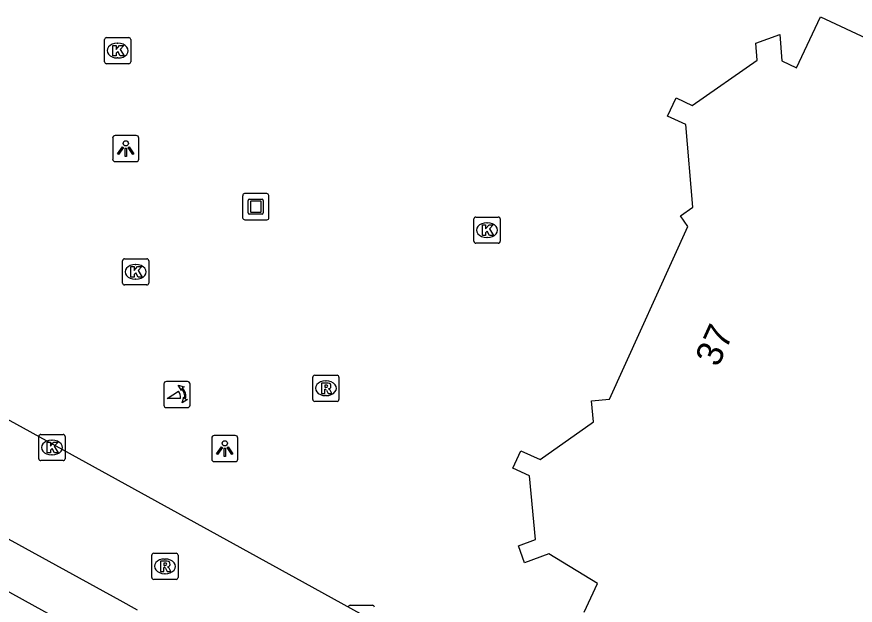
# Model space of a CAD drawing. Extents: x 161087 to 161922, y 382574 to 383873.
# Drawn here: x 161681.23 to 161713.22, y 383235.54 to 383258.02 of the extents above; entities that cross this region are included whole.
import ezdxf

# ---------------------------------------------------------------- set-up
doc = ezdxf.new("R2010")
doc.units = 0
for name, color, linetype in [('IMGEO_Berm_open', 7, 'Continuous'), ('IMGEO_Fietspad_gesloten', 7, 'Continuous'), ('IMGEO_Kolk', 7, 'Continuous'), ('IMGEO_Kunstobject', 7, 'Continuous'), ('IMGEO_Lichtpunt', 7, 'Continuous'), ('IMGEO_Pand', 7, 'Continuous'), ('IMGEO_Pand_nummerreeks', 7, 'Continuous'), ('IMGEO_Poller', 7, 'Continuous'), ('IMGEO_Rioolput', 7, 'Continuous')]:
    doc.layers.add(name, color=color, linetype=linetype)

msp = doc.modelspace()

# ---------------------------------------------------------------- linework, layer by layer
at = {"layer": 'IMGEO_Berm_open'}
msp.add_lwpolyline([(161684.964, 383233.804), (161672.563, 383240.659)], dxfattribs=at)
at = {"layer": 'IMGEO_Fietspad_gesloten'}
for points in [[(161668.776, 383249.291), (161675.825, 383245.421), (161692.492, 383236.236), (161701.802, 383231.102)], [(161673.408, 383242.192), (161685.155, 383235.735), (161685.819, 383235.368)]]:
    msp.add_lwpolyline(points, dxfattribs=at)
at = {"layer": 'IMGEO_Kolk'}
for p, q in [((161684.576, 383256.295), (161684.576, 383257.147)), ((161684.651, 383257.221), (161685.503, 383257.221)), ((161685.064, 383257.001), (161685.089, 383257.001)), ((161685.577, 383257.147), (161685.577, 383256.295)), ((161685.087, 383256.441), (161685.062, 383256.441)), ((161685.503, 383256.221), (161684.651, 383256.221)), ((161698.675, 383249.44), (161698.675, 383250.292)), ((161698.75, 383250.366), (161699.602, 383250.366)), ((161699.676, 383250.292), (161699.676, 383249.44)), ((161699.163, 383250.146), (161699.188, 383250.146)), ((161699.602, 383249.366), (161698.75, 383249.366)), ((161699.186, 383249.586), (161699.161, 383249.586)), ((161685.264, 383247.844), (161685.264, 383248.696)), ((161685.339, 383248.77), (161686.191, 383248.77)), ((161686.265, 383248.696), (161686.265, 383247.844)), ((161685.752, 383248.55), (161685.777, 383248.55)), ((161686.191, 383247.77), (161685.339, 383247.77)), ((161685.775, 383247.99), (161685.75, 383247.99)), ((161682.069, 383241.135), (161682.069, 383241.987)), ((161682.144, 383242.061), (161682.996, 383242.061)), ((161683.07, 383241.987), (161683.07, 383241.135)), ((161682.557, 383241.841), (161682.582, 383241.841)), ((161682.996, 383241.061), (161682.144, 383241.061)), ((161682.58, 383241.281), (161682.555, 383241.281)), ((161693.952, 383235.538), (161694.804, 383235.538))]:
    msp.add_line(p, q, dxfattribs=at)
for points in [[(161684.576, 383256.295), (161684.576, 383257.147)], [(161684.651, 383257.221), (161685.503, 383257.221)], [(161685.577, 383257.147), (161685.577, 383256.295)], [(161684.897, 383256.921), (161685.02, 383256.921), (161685.02, 383256.77), (161685.15, 383256.921), (161685.314, 383256.921), (161685.168, 383256.77), (161685.321, 383256.521), (161685.169, 383256.521), (161685.084, 383256.685), (161685.02, 383256.618), (161685.02, 383256.521), (161684.897, 383256.521), (161684.897, 383256.921)], [(161685.503, 383256.221), (161684.651, 383256.221)], [(161698.675, 383249.44), (161698.675, 383250.292)], [(161698.75, 383250.366), (161699.602, 383250.366)], [(161699.676, 383250.292), (161699.676, 383249.44)], [(161698.996, 383250.066), (161699.119, 383250.066), (161699.119, 383249.915), (161699.249, 383250.066), (161699.413, 383250.066), (161699.267, 383249.915), (161699.42, 383249.666), (161699.268, 383249.666), (161699.183, 383249.83), (161699.119, 383249.763), (161699.119, 383249.666), (161698.996, 383249.666), (161698.996, 383250.066)], [(161699.602, 383249.366), (161698.75, 383249.366)], [(161685.264, 383247.844), (161685.264, 383248.696)], [(161685.339, 383248.77), (161686.191, 383248.77)], [(161686.265, 383248.696), (161686.265, 383247.844)], [(161685.585, 383248.47), (161685.708, 383248.47), (161685.708, 383248.319), (161685.838, 383248.47), (161686.002, 383248.47), (161685.856, 383248.319), (161686.009, 383248.07), (161685.857, 383248.07), (161685.772, 383248.234), (161685.708, 383248.167), (161685.708, 383248.07), (161685.585, 383248.07), (161685.585, 383248.47)], [(161686.191, 383247.77), (161685.339, 383247.77)], [(161682.069, 383241.135), (161682.069, 383241.987)], [(161682.144, 383242.061), (161682.996, 383242.061)], [(161683.07, 383241.987), (161683.07, 383241.135)], [(161682.39, 383241.761), (161682.513, 383241.761), (161682.513, 383241.61), (161682.643, 383241.761), (161682.807, 383241.761), (161682.661, 383241.61), (161682.814, 383241.361), (161682.662, 383241.361), (161682.577, 383241.525), (161682.513, 383241.458), (161682.513, 383241.361), (161682.39, 383241.361), (161682.39, 383241.761)], [(161682.996, 383241.061), (161682.144, 383241.061)], [(161693.952, 383235.538), (161694.804, 383235.538)]]:
    msp.add_lwpolyline(points, dxfattribs=at)
for centre, start, end in [((161684.653, 383257.145), 91.552, 178.448), ((161684.653, 383257.145), 91.552, 178.448), ((161685.501, 383257.145), 1.552, 88.448), ((161685.501, 383257.145), 1.552, 88.448), ((161684.653, 383256.297), 181.552, 268.448), ((161684.653, 383256.297), 181.552, 268.448), ((161685.501, 383256.297), 271.552, 358.448), ((161685.501, 383256.297), 271.552, 358.448), ((161698.752, 383250.29), 91.552, 178.448), ((161698.752, 383250.29), 91.552, 178.448), ((161699.6, 383250.29), 1.552, 88.448), ((161699.6, 383250.29), 1.552, 88.448), ((161698.752, 383249.442), 181.552, 268.448), ((161698.752, 383249.442), 181.552, 268.448), ((161699.6, 383249.442), 271.552, 358.448), ((161699.6, 383249.442), 271.552, 358.448), ((161685.341, 383248.694), 91.552, 178.448), ((161685.341, 383248.694), 91.552, 178.448), ((161686.189, 383248.694), 1.552, 88.448), ((161686.189, 383248.694), 1.552, 88.448), ((161685.341, 383247.846), 181.552, 268.448), ((161685.341, 383247.846), 181.552, 268.448), ((161686.189, 383247.846), 271.552, 358.448), ((161686.189, 383247.846), 271.552, 358.448), ((161682.146, 383241.985), 91.552, 178.448), ((161682.146, 383241.985), 91.552, 178.448), ((161682.994, 383241.985), 1.552, 88.448), ((161682.994, 383241.985), 1.552, 88.448), ((161682.146, 383241.137), 181.552, 268.448), ((161682.146, 383241.137), 181.552, 268.448), ((161682.994, 383241.137), 271.552, 358.448), ((161682.994, 383241.137), 271.552, 358.448), ((161693.954, 383235.462), 91.552, 178.448), ((161693.954, 383235.462), 91.552, 178.448), ((161694.802, 383235.462), 1.552, 88.448), ((161694.802, 383235.462), 1.552, 88.448)]:
    msp.add_arc(centre, 0.0765, start, end, dxfattribs=at)
for centre, major_axis, ratio, start_param, end_param in [((161685.063, 383256.721), (-0.387, 0.002), 0.722429, 4.712389, 7.853982), ((161685.088, 383256.721), (-0.39, 0.002), 0.717154, 1.570796, 4.712389), ((161699.162, 383249.866), (-0.387, 0.002), 0.722429, 4.712389, 7.853982), ((161699.187, 383249.866), (-0.39, 0.002), 0.717154, 1.570796, 4.712389), ((161685.751, 383248.27), (-0.387, 0.002), 0.722429, 4.712389, 7.853982), ((161685.776, 383248.27), (-0.39, 0.002), 0.717154, 1.570796, 4.712389), ((161682.556, 383241.561), (-0.387, 0.002), 0.722429, 4.712389, 7.853982), ((161682.581, 383241.561), (-0.39, 0.002), 0.717154, 1.570796, 4.712389)]:
    msp.add_ellipse(centre, major_axis=major_axis, ratio=ratio, start_param=start_param, end_param=end_param, dxfattribs=at)
at = {"layer": 'IMGEO_Kunstobject'}
for p, q in [((161690.764, 383251.261), (161689.923, 383251.261)), ((161690.764, 383251.261), (161689.923, 383251.261)), ((161689.848, 383251.177), (161689.848, 383250.336)), ((161689.848, 383251.177), (161689.848, 383250.336)), ((161690.062, 383250.525), (161690.062, 383250.999)), ((161690.112, 383251.049), (161690.586, 383251.049)), ((161690.142, 383250.949), (161690.142, 383250.575)), ((161690.536, 383250.969), (161690.162, 383250.969)), ((161690.556, 383250.575), (161690.556, 383250.949)), ((161690.636, 383250.999), (161690.636, 383250.525)), ((161690.848, 383250.345), (161690.848, 383251.186)), ((161690.848, 383250.345), (161690.848, 383251.186)), ((161690.586, 383250.475), (161690.112, 383250.475)), ((161690.162, 383250.555), (161690.536, 383250.555)), ((161689.932, 383250.261), (161690.773, 383250.261)), ((161689.932, 383250.261), (161690.773, 383250.261))]:
    msp.add_line(p, q, dxfattribs=at)
for centre, radius, start, end in [((161689.926, 383251.183), 0.0779, 92.4484, 184.2845), ((161689.926, 383251.183), 0.0779, 92.4484, 184.2845), ((161690.77, 383251.183), 0.0779, 2.4484, 94.2845), ((161690.77, 383251.183), 0.0779, 2.4484, 94.2845), ((161690.112, 383250.999), 0.05, 90, 180), ((161690.162, 383250.949), 0.02, 90, 180), ((161690.536, 383250.949), 0.02, 360, 90), ((161690.586, 383250.999), 0.05, 360, 90), ((161689.926, 383250.339), 0.0779, 182.4484, 274.2845), ((161689.926, 383250.339), 0.0779, 182.4484, 274.2845), ((161690.112, 383250.525), 0.05, 180, 270), ((161690.162, 383250.575), 0.02, 180, 270), ((161690.536, 383250.575), 0.02, 270, 0), ((161690.586, 383250.525), 0.05, 270, 0), ((161690.77, 383250.339), 0.0779, 272.4484, 4.2845), ((161690.77, 383250.339), 0.0779, 272.4484, 4.2845)]:
    msp.add_arc(centre, radius, start, end, dxfattribs=at)
at = {"layer": 'IMGEO_Lichtpunt'}
for p, q in [((161685.79, 383253.477), (161684.982, 383253.477)), ((161685.79, 383253.477), (161684.982, 383253.477)), ((161684.888, 383253.382), (161684.888, 383252.575)), ((161684.888, 383253.382), (161684.888, 383252.575)), ((161685.884, 383252.575), (161685.884, 383253.382)), ((161685.884, 383252.575), (161685.884, 383253.382)), ((161684.982, 383252.481), (161685.79, 383252.481)), ((161684.982, 383252.481), (161685.79, 383252.481)), ((161689.568, 383242.021), (161688.76, 383242.021)), ((161689.568, 383242.021), (161688.76, 383242.021)), ((161688.666, 383241.926), (161688.666, 383241.119)), ((161688.666, 383241.926), (161688.666, 383241.119)), ((161689.662, 383241.119), (161689.662, 383241.926)), ((161689.662, 383241.119), (161689.662, 383241.926)), ((161688.76, 383241.025), (161689.568, 383241.025)), ((161688.76, 383241.025), (161689.568, 383241.025))]:
    msp.add_line(p, q, dxfattribs=at)
for points in [[(161685.262, 383253.046), (161685.301, 383253.018), (161685.113, 383252.756), (161685.075, 383252.783), (161685.262, 383253.046)], [(161685.364, 383252.998), (161685.411, 383252.998), (161685.411, 383252.676), (161685.364, 383252.676), (161685.364, 383252.998)], [(161685.474, 383253.018), (161685.512, 383253.045), (161685.699, 383252.783), (161685.66, 383252.755), (161685.474, 383253.018)], [(161689.04, 383241.59), (161689.079, 383241.562), (161688.891, 383241.3), (161688.853, 383241.327), (161689.04, 383241.59)], [(161689.142, 383241.542), (161689.189, 383241.542), (161689.189, 383241.22), (161689.142, 383241.22), (161689.142, 383241.542)], [(161689.252, 383241.562), (161689.29, 383241.589), (161689.477, 383241.327), (161689.438, 383241.299), (161689.252, 383241.562)]]:
    msp.add_lwpolyline(points, dxfattribs=at)
for centre in [(161685.387, 383253.18), (161689.165, 383241.724)]:
    msp.add_circle(centre, 0.0994, dxfattribs=at)
for centre, start, end in [((161684.982, 383253.382), 90, 180), ((161684.982, 383253.382), 90, 180), ((161685.79, 383253.382), 0, 90), ((161685.79, 383253.382), 0, 90), ((161684.982, 383252.575), 180, 270), ((161684.982, 383252.575), 180, 270), ((161685.79, 383252.575), 270, 0), ((161685.79, 383252.575), 270, 360), ((161688.76, 383241.926), 90, 180), ((161688.76, 383241.926), 90, 180), ((161689.568, 383241.926), 0, 90), ((161689.568, 383241.926), 0, 90), ((161688.76, 383241.119), 180, 270), ((161688.76, 383241.119), 180, 270), ((161689.568, 383241.119), 270, 0), ((161689.568, 383241.119), 270, 360)]:
    msp.add_arc(centre, 0.0946, start, end, dxfattribs=at)
at = {"layer": 'IMGEO_Pand'}
msp.add_lwpolyline([(161702.885, 383235.271), (161703.391, 383236.367), (161701.533, 383237.499), (161700.607, 383237.158), (161700.368, 383237.807), (161701.017, 383238.046), (161700.795, 383240.481), (161700.158, 383240.775), (161700.464, 383241.437), (161701.196, 383241.099), (161703.237, 383242.539), (161703.163, 383243.347), (161703.849, 383243.41), (161706.835, 383250), (161706.551, 383250.409), (161707.031, 383250.745), (161706.76, 383253.895), (161706.064, 383254.22), (161706.388, 383254.913), (161706.998, 383254.627), (161709.484, 383256.363), (161709.429, 383257.002), (161710.342, 383257.333), (161710.429, 383256.326), (161710.986, 383256.065), (161711.897, 383258.015), (161713.826, 383257.113)], dxfattribs=at)
at = {"layer": 'IMGEO_Poller'}
for p, q in [((161686.843, 383243.989), (161686.843, 383243.182)), ((161686.843, 383243.989), (161686.843, 383243.182)), ((161687.745, 383244.084), (161686.937, 383244.084)), ((161687.745, 383244.084), (161686.937, 383244.084)), ((161687.839, 383243.182), (161687.839, 383243.989)), ((161687.839, 383243.182), (161687.839, 383243.989)), ((161686.937, 383243.087), (161687.745, 383243.087)), ((161686.937, 383243.087), (161687.745, 383243.087))]:
    msp.add_line(p, q, dxfattribs=at)
for points in [[(161687.522, 383243.813), (161687.51, 383243.74), (161687.385, 383243.945)], [(161687.385, 383243.945), (161687.616, 383243.879), (161687.545, 383243.847)], [(161687.478, 383243.44), (161686.965, 383243.44), (161687.395, 383243.715)], [(161687.538, 383243.268), (161687.604, 383243.499), (161687.634, 383243.431)], [(161687.67, 383243.404), (161687.742, 383243.393), (161687.538, 383243.268)]]:
    msp.add_lwpolyline(points, dxfattribs=at)
for centre, radius, start, end in [((161686.937, 383243.989), 0.0946, 90, 180), ((161686.937, 383243.989), 0.0946, 90, 180), ((161687.745, 383243.989), 0.0946, 0, 90), ((161687.745, 383243.989), 0.0946, 0, 90), ((161687.15, 383243.49), 0.332, 351.3247, 42.4854), ((161687.164, 383243.5), 0.476, 351.7527, 41.1691), ((161687.164, 383243.5), 0.516, 349.3569, 42.2912), ((161686.937, 383243.182), 0.0946, 180, 270), ((161686.937, 383243.182), 0.0946, 180, 270), ((161687.745, 383243.182), 0.0946, 270, 0), ((161687.745, 383243.182), 0.0946, 270, 0)]:
    msp.add_arc(centre, radius, start, end, dxfattribs=at)
at = {"layer": 'IMGEO_Rioolput'}
for p, q in [((161692.522, 383243.399), (161692.522, 383244.251)), ((161692.597, 383244.325), (161693.449, 383244.325)), ((161693.523, 383244.251), (161693.523, 383243.399)), ((161693.01, 383244.105), (161693.035, 383244.105)), ((161693.449, 383243.325), (161692.597, 383243.325)), ((161693.033, 383243.545), (161693.008, 383243.545)), ((161686.455, 383237.524), (161687.307, 383237.524)), ((161686.38, 383236.598), (161686.38, 383237.45)), ((161686.868, 383237.304), (161686.893, 383237.304)), ((161687.381, 383237.45), (161687.381, 383236.598)), ((161687.307, 383236.524), (161686.455, 383236.524)), ((161686.891, 383236.744), (161686.866, 383236.744))]:
    msp.add_line(p, q, dxfattribs=at)
for points in [[(161692.522, 383243.399), (161692.522, 383244.251)], [(161692.597, 383244.325), (161693.449, 383244.325)], [(161693.523, 383244.251), (161693.523, 383243.399)], [(161693.111, 383244.023), (161692.859, 383244.025), (161692.859, 383243.625)], [(161693.037, 383243.944), (161692.983, 383243.944), (161692.983, 383243.863)], [(161692.859, 383243.625), (161692.983, 383243.625), (161692.983, 383243.787), (161692.994, 383243.787)], [(161692.983, 383243.863), (161693.035, 383243.863)], [(161693.041, 383243.758), (161693.112, 383243.625), (161693.252, 383243.625), (161693.187, 383243.751)], [(161693.449, 383243.325), (161692.597, 383243.325)], [(161686.455, 383237.524), (161687.307, 383237.524)], [(161686.38, 383236.598), (161686.38, 383237.45)], [(161686.969, 383237.222), (161686.717, 383237.224), (161686.717, 383236.824)], [(161687.381, 383237.45), (161687.381, 383236.598)], [(161686.717, 383236.824), (161686.841, 383236.824), (161686.841, 383236.986), (161686.852, 383236.986)], [(161686.895, 383237.143), (161686.841, 383237.143), (161686.841, 383237.062)], [(161686.841, 383237.062), (161686.893, 383237.062)], [(161686.899, 383236.957), (161686.97, 383236.824), (161687.11, 383236.824), (161687.045, 383236.95)], [(161687.307, 383236.524), (161686.455, 383236.524)]]:
    msp.add_lwpolyline(points, dxfattribs=at)
for centre, radius, start, end in [((161692.599, 383244.249), 0.0765, 91.552, 178.448), ((161692.599, 383244.249), 0.0765, 91.552, 178.448), ((161693.447, 383244.249), 0.0765, 1.552, 88.448), ((161693.447, 383244.249), 0.0765, 1.552, 88.448), ((161693.043, 383243.848), 0.0964, 77.0061, 93.1865), ((161693.057, 383243.905), 0.0378, 276.6634, 79.6772), ((161693.11, 383243.913), 0.109, 350.3612, 89.416), ((161693.108, 383243.913), 0.112, 277.5842, 350.9817), ((161692.993, 383243.734), 0.0533, 26.0293, 88.6989), ((161693.019, 383244.052), 0.19, 274.7715, 282.9687), ((161693.092, 383243.698), 0.108, 29.5134, 73.7905), ((161692.599, 383243.401), 0.0765, 181.552, 268.448), ((161692.599, 383243.401), 0.0765, 181.552, 268.448), ((161693.447, 383243.401), 0.0765, 271.552, 358.448), ((161693.447, 383243.401), 0.0765, 271.552, 358.448), ((161686.457, 383237.448), 0.0765, 91.552, 178.448), ((161686.457, 383237.448), 0.0765, 91.552, 178.448), ((161687.305, 383237.448), 0.0765, 1.552, 88.448), ((161687.305, 383237.448), 0.0765, 1.552, 88.448), ((161686.968, 383237.112), 0.109, 350.3612, 89.416), ((161686.851, 383236.933), 0.0533, 26.0293, 88.6989), ((161686.877, 383237.251), 0.19, 274.7715, 282.9687), ((161686.901, 383237.047), 0.0964, 77.0061, 93.1865), ((161686.915, 383237.104), 0.0378, 276.6634, 79.6772), ((161686.966, 383237.112), 0.112, 277.5842, 350.9817), ((161686.95, 383236.897), 0.108, 29.5134, 73.7905), ((161686.457, 383236.6), 0.0765, 181.552, 268.448), ((161686.457, 383236.6), 0.0765, 181.552, 268.448), ((161687.305, 383236.6), 0.0765, 271.552, 358.448), ((161687.305, 383236.6), 0.0765, 271.552, 358.448)]:
    msp.add_arc(centre, radius, start, end, dxfattribs=at)
for centre, major_axis, ratio, start_param, end_param in [((161693.009, 383243.825), (-0.387, 0.002), 0.722429, 4.712389, 7.853982), ((161693.034, 383243.825), (-0.39, 0.002), 0.717154, 1.570796, 4.712389), ((161686.867, 383237.024), (-0.387, 0.002), 0.722429, 4.712389, 7.853982), ((161686.892, 383237.024), (-0.39, 0.002), 0.717154, 1.570796, 4.712389)]:
    msp.add_ellipse(centre, major_axis=major_axis, ratio=ratio, start_param=start_param, end_param=end_param, dxfattribs=at)

# ---------------------------------------------------------------- texts
at = {"layer": 'IMGEO_Pand_nummerreeks'}
msp.add_text('37', height=1, rotation=65.6266, dxfattribs=at).set_placement((161707.989, 383244.599))

doc.saveas('drawing.dxf')
